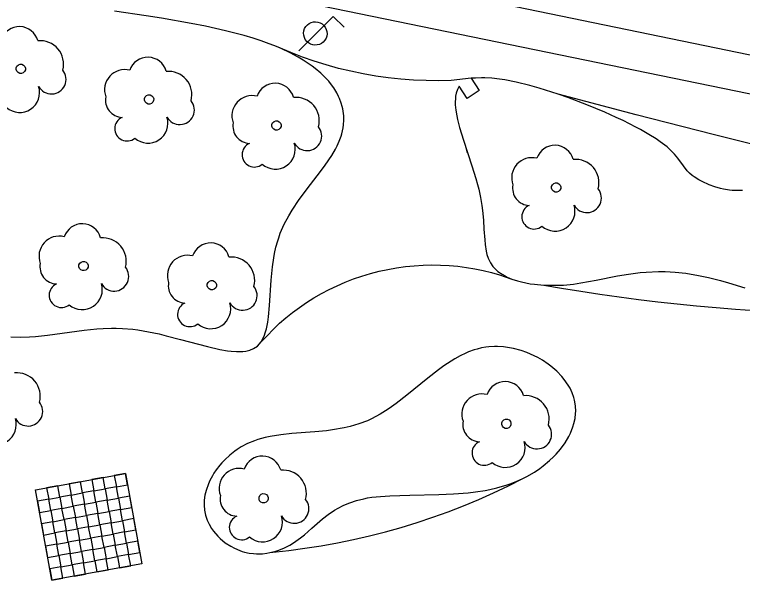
# Model space of a CAD drawing. Extents: x 282771 to 285132, y 4823109 to 4825496.
# Drawn here: x 284684.27 to 284723.94, y 4823179.3 to 4823211.26 of the extents above; entities that cross this region are included whole.
import ezdxf

# ---------------------------------------------------------------- set-up
doc = ezdxf.new("R2010")
doc.units = 0
for name, color, linetype in [('ACERA-BORDILLO', 7, 'Continuous'), ('ACERA-INTERIOR', 7, 'Continuous'), ('ARBOL', 7, 'Continuous'), ('FAROLA', 7, 'Continuous'), ('SENAL-VIARIA', 7, 'Continuous'), ('ZONA-VERDE', 7, 'Continuous')]:
    doc.layers.add(name, color=color, linetype=linetype)

msp = doc.modelspace()

# ---------------------------------------------------------------- linework, layer by layer
at = {"layer": 'ACERA-BORDILLO'}
msp.add_lwpolyline([(284641.51, 4823109), (284641.48, 4823109.014), (284641.026, 4823109.274), (284640.486, 4823109.69), (284639.974, 4823110.234), (284639.708, 4823110.606), (284639.42, 4823111.127), (284639.216, 4823111.641), (284639.091, 4823112.105), (284639.009, 4823112.664), (284638.984, 4823113.437), (284644.219, 4823139.386), (284643.414, 4823139.542), (284642.629, 4823140.716), (284657.922, 4823217.671), (284658.419, 4823218.382), (284658.97, 4823218.879), (284659.645, 4823219.288), (284660.621, 4823219.644), (284661.545, 4823219.732), (284662.693, 4823219.625), (284738.621, 4823204.018)], dxfattribs=at)
at = {"layer": 'ACERA-INTERIOR'}
for p, q in [((284689.094, 4823186.044), (284688.479, 4823185.932)), ((284689.206, 4823185.429), (284689.094, 4823186.044)), ((284690.435, 4823185.652), (284690.324, 4823186.267)), ((284686.634, 4823185.598), (284686.019, 4823185.486)), ((284686.746, 4823184.983), (284686.634, 4823185.598)), ((284687.864, 4823185.821), (284687.249, 4823185.709)), ((284687.249, 4823185.709), (284687.361, 4823185.094)), ((284687.976, 4823185.206), (284687.864, 4823185.821)), ((284688.479, 4823185.932), (284688.591, 4823185.317)), ((284689.82, 4823185.54), (284690.435, 4823185.652)), ((284686.019, 4823185.486), (284686.131, 4823184.871)), ((284687.361, 4823185.094), (284687.976, 4823185.206)), ((284688.591, 4823185.317), (284687.976, 4823185.206)), ((284687.976, 4823185.206), (284688.087, 4823184.591)), ((284688.591, 4823185.317), (284689.206, 4823185.429)), ((284688.702, 4823184.702), (284688.591, 4823185.317)), ((284689.82, 4823185.54), (284689.206, 4823185.429)), ((284689.206, 4823185.429), (284689.317, 4823184.814)), ((284689.932, 4823184.925), (284689.82, 4823185.54)), ((284686.131, 4823184.871), (284686.746, 4823184.983)), ((284687.361, 4823185.094), (284686.746, 4823184.983)), ((284686.746, 4823184.983), (284686.857, 4823184.368)), ((284687.472, 4823184.479), (284687.361, 4823185.094)), ((284689.317, 4823184.814), (284688.702, 4823184.702)), ((284689.317, 4823184.814), (284689.932, 4823184.925)), ((284689.429, 4823184.199), (284689.317, 4823184.814)), ((284690.547, 4823185.037), (284689.932, 4823184.925)), ((284689.932, 4823184.925), (284690.043, 4823184.31)), ((284690.658, 4823184.422), (284690.547, 4823185.037)), ((284686.857, 4823184.368), (284686.242, 4823184.256)), ((284686.857, 4823184.368), (284687.472, 4823184.479)), ((284686.969, 4823183.753), (284686.857, 4823184.368)), ((284688.087, 4823184.591), (284687.472, 4823184.479)), ((284687.472, 4823184.479), (284687.584, 4823183.864)), ((284688.087, 4823184.591), (284688.702, 4823184.702)), ((284688.702, 4823184.702), (284688.814, 4823184.087)), ((284690.043, 4823184.31), (284690.658, 4823184.422)), ((284686.242, 4823184.256), (284686.354, 4823183.641)), ((284688.814, 4823184.087), (284688.199, 4823183.976)), ((284688.199, 4823183.976), (284688.31, 4823183.361)), ((284688.814, 4823184.087), (284689.429, 4823184.199)), ((284688.925, 4823183.472), (284688.814, 4823184.087)), ((284690.043, 4823184.31), (284689.429, 4823184.199)), ((284689.429, 4823184.199), (284689.54, 4823183.584)), ((284686.354, 4823183.641), (284685.739, 4823183.53)), ((284686.354, 4823183.641), (284686.969, 4823183.753)), ((284686.465, 4823183.026), (284686.354, 4823183.641)), ((284687.584, 4823183.864), (284686.969, 4823183.753)), ((284686.969, 4823183.753), (284687.08, 4823183.138)), ((284687.695, 4823183.249), (284687.584, 4823183.864)), ((284689.651, 4823182.969), (284689.54, 4823183.584)), ((284690.77, 4823183.807), (284690.155, 4823183.695)), ((284690.881, 4823183.192), (284690.77, 4823183.807)), ((284685.739, 4823183.53), (284685.85, 4823182.915)), ((284687.08, 4823183.138), (284687.695, 4823183.249)), ((284688.31, 4823183.361), (284687.695, 4823183.249)), ((284687.695, 4823183.249), (284687.807, 4823182.634)), ((284688.31, 4823183.361), (284688.925, 4823183.472)), ((284688.422, 4823182.746), (284688.31, 4823183.361)), ((284685.85, 4823182.915), (284686.465, 4823183.026)), ((284687.08, 4823183.138), (284686.465, 4823183.026)), ((284686.465, 4823183.026), (284686.577, 4823182.411)), ((284687.192, 4823182.523), (284687.08, 4823183.138)), ((284689.037, 4823182.857), (284688.422, 4823182.746)), ((284689.037, 4823182.857), (284689.651, 4823182.969)), ((284689.148, 4823182.242), (284689.037, 4823182.857)), ((284690.266, 4823183.08), (284689.651, 4823182.969)), ((284689.651, 4823182.969), (284689.763, 4823182.354)), ((284690.378, 4823182.465), (284690.266, 4823183.08)), ((284686.577, 4823182.411), (284687.192, 4823182.523)), ((284687.807, 4823182.634), (284687.192, 4823182.523)), ((284687.192, 4823182.523), (284687.303, 4823181.908)), ((284687.807, 4823182.634), (284688.422, 4823182.746)), ((284687.918, 4823182.019), (284687.807, 4823182.634)), ((284688.422, 4823182.746), (284688.533, 4823182.131)), ((284689.763, 4823182.354), (284690.378, 4823182.465)), ((284690.993, 4823182.577), (284690.378, 4823182.465)), ((284690.378, 4823182.465), (284690.489, 4823181.85)), ((284691.104, 4823181.962), (284690.993, 4823182.577)), ((284685.962, 4823182.3), (284686.073, 4823181.685)), ((284687.303, 4823181.908), (284687.918, 4823182.019)), ((284688.533, 4823182.131), (284689.148, 4823182.242)), ((284688.645, 4823181.516), (284688.533, 4823182.131)), ((284689.874, 4823181.739), (284689.763, 4823182.354)), ((284687.303, 4823181.908), (284686.688, 4823181.796)), ((284686.688, 4823181.796), (284686.8, 4823181.181)), ((284687.415, 4823181.293), (284687.303, 4823181.908)), ((284689.26, 4823181.627), (284688.645, 4823181.516)), ((284689.26, 4823181.627), (284689.874, 4823181.739)), ((284689.371, 4823181.012), (284689.26, 4823181.627)), ((284690.489, 4823181.85), (284689.874, 4823181.739)), ((284689.874, 4823181.739), (284689.986, 4823181.124)), ((284690.489, 4823181.85), (284691.104, 4823181.962)), ((284690.601, 4823181.235), (284690.489, 4823181.85)), ((284686.8, 4823181.181), (284687.415, 4823181.293)), ((284688.03, 4823181.404), (284687.415, 4823181.293)), ((284687.415, 4823181.293), (284687.526, 4823180.678)), ((284688.03, 4823181.404), (284688.645, 4823181.516)), ((284688.141, 4823180.789), (284688.03, 4823181.404)), ((284688.645, 4823181.516), (284688.756, 4823180.901)), ((284689.986, 4823181.124), (284690.601, 4823181.235)), ((284686.8, 4823181.181), (284686.185, 4823181.07)), ((284686.911, 4823180.566), (284686.8, 4823181.181)), ((284688.756, 4823180.901), (284689.371, 4823181.012)), ((284687.526, 4823180.678), (284688.141, 4823180.789))]:
    msp.add_line(p, q, dxfattribs=at)
for points in [[(284709.163, 4823207.803), (284708.075, 4823207.676), (284707.39, 4823207.66), (284706.702, 4823207.666), (284706.014, 4823207.695), (284705.326, 4823207.745), (284704.639, 4823207.819), (284703.955, 4823207.915), (284703.274, 4823208.033), (284702.597, 4823208.173), (284701.927, 4823208.335), (284701.263, 4823208.519), (284700.606, 4823208.723), (284699.959, 4823208.948), (284699.321, 4823209.194), (284698.548, 4823209.52)], [(284730.281, 4823202.772), (284726.534, 4823203.686), (284722.342, 4823204.733), (284718.155, 4823205.8), (284713.9, 4823206.923)], [(284697.717, 4823193.446), (284698.709, 4823194.448), (284699.057, 4823194.747), (284699.419, 4823195.035), (284699.795, 4823195.312), (284700.183, 4823195.576), (284700.584, 4823195.828), (284700.996, 4823196.065), (284701.419, 4823196.288), (284701.852, 4823196.496), (284702.295, 4823196.687), (284702.745, 4823196.862), (284703.204, 4823197.019), (284703.668, 4823197.16), (284704.138, 4823197.282), (284704.613, 4823197.386), (284705.09, 4823197.471), (284705.57, 4823197.538), (284706.051, 4823197.586), (284706.533, 4823197.616), (284707.013, 4823197.627), (284707.491, 4823197.62), (284707.966, 4823197.594), (284708.437, 4823197.552), (284708.903, 4823197.492), (284709.363, 4823197.415), (284709.817, 4823197.322), (284710.262, 4823197.213), (284710.7, 4823197.089), (284711.377, 4823196.86)], [(284713.116, 4823196.527), (284714.081, 4823196.361), (284715.128, 4823196.193), (284716.177, 4823196.035), (284717.228, 4823195.888), (284718.28, 4823195.751), (284719.334, 4823195.624), (284720.389, 4823195.507), (284721.446, 4823195.401), (284722.503, 4823195.305), (284723.561, 4823195.219), (284724.62, 4823195.144), (284725.679, 4823195.079), (284726.739, 4823195.024), (284727.799, 4823194.98), (284728.859, 4823194.946), (284729.733, 4823194.931)], [(284690.324, 4823186.267), (284689.709, 4823186.155), (284689.82, 4823185.54)], [(284698.188, 4823181.956), (284699.214, 4823182.081), (284700.099, 4823182.196), (284700.983, 4823182.332), (284701.864, 4823182.49), (284702.742, 4823182.669), (284703.616, 4823182.869), (284704.486, 4823183.091), (284705.351, 4823183.333), (284706.209, 4823183.597), (284707.06, 4823183.881), (284707.904, 4823184.185), (284708.74, 4823184.509), (284709.566, 4823184.853), (284710.383, 4823185.216), (284711.19, 4823185.598), (284711.975, 4823185.993)], [(284686.131, 4823184.871), (284685.516, 4823184.76), (284685.627, 4823184.145), (284686.242, 4823184.256), (284686.131, 4823184.871)], [(284687.584, 4823183.864), (284688.199, 4823183.976), (284688.087, 4823184.591)], [(284689.54, 4823183.584), (284690.155, 4823183.695), (284690.043, 4823184.31)], [(284689.54, 4823183.584), (284688.925, 4823183.472), (284689.037, 4823182.857)], [(284690.155, 4823183.695), (284690.266, 4823183.08), (284690.881, 4823183.192)], [(284686.073, 4823181.685), (284686.688, 4823181.796), (284686.577, 4823182.411), (284685.962, 4823182.3)], [(284688.533, 4823182.131), (284687.918, 4823182.019), (284688.03, 4823181.404)], [(284689.763, 4823182.354), (284689.148, 4823182.242), (284689.26, 4823181.627)], [(284686.185, 4823181.07), (284686.296, 4823180.455), (284686.911, 4823180.566)]]:
    msp.add_lwpolyline(points, dxfattribs=at)
msp.add_lwpolyline([(284685.404, 4823185.375), (284690.324, 4823186.267), (284691.216, 4823181.347), (284686.296, 4823180.455)], close=True, dxfattribs=at)
at = {"layer": 'ARBOL'}
for centre, major_axis, start_param, end_param in [((284684.54, 4823209.567), (0.607, 0.843), 5.609157, 8.152836), ((284685.67, 4823208.567), (0.743, 1.033), 5.07492, 7.008161), ((284691.533, 4823207.899), (0.607, 0.843), 5.609157, 8.152836), ((284686.28, 4823207.737), (-0.465, -0.647), 5.841639, 9.158263), ((284690.273, 4823207.169), (0.641, 0.89), 0.369496, 2.553327), ((284692.663, 4823206.899), (0.743, 1.033), 5.07492, 7.008161), ((284698.475, 4823206.482), (0.607, 0.843), 5.609157, 8.152836), ((284684.55, 4823207.017), (-0.634, -0.881), 6.190565, 8.790643), ((284690.163, 4823206.599), (-0.546, -0.759), 5.137163, 6.874348), ((284697.215, 4823205.752), (0.641, 0.89), 0.369496, 2.553327), ((284699.605, 4823205.482), (0.743, 1.033), 5.07492, 7.008161), ((284693.273, 4823206.069), (-0.465, -0.647), 5.841639, 9.158263), ((284690.403, 4823205.049), (-0.392, -0.545), 4.179636, 7.59587), ((284691.543, 4823205.349), (-0.634, -0.881), 6.190565, 8.790643), ((284697.105, 4823205.182), (-0.546, -0.759), 5.137163, 6.874348), ((284700.215, 4823204.652), (-0.465, -0.647), 5.841639, 9.158263), ((284697.345, 4823203.632), (-0.392, -0.545), 4.179636, 7.59587), ((284698.485, 4823203.932), (-0.634, -0.881), 6.190565, 8.790643), ((284713.72, 4823203.103), (0.607, 0.843), 5.609157, 8.152836), ((284712.46, 4823202.373), (0.641, 0.89), 0.369496, 2.553327), ((284714.85, 4823202.103), (0.743, 1.033), 5.07492, 7.008161), ((284712.35, 4823201.803), (-0.546, -0.759), 5.137163, 6.874348), ((284715.46, 4823201.273), (-0.465, -0.647), 5.841639, 9.158263), ((284712.59, 4823200.253), (-0.392, -0.545), 4.179636, 7.59587), ((284713.73, 4823200.553), (-0.634, -0.881), 6.190565, 8.790643), ((284687.959, 4823198.828), (0.607, 0.843), 5.609157, 8.152836), ((284686.699, 4823198.098), (0.641, 0.89), 0.369496, 2.553327), ((284689.089, 4823197.828), (0.743, 1.033), 5.07492, 7.008161), ((284694.956, 4823197.786), (0.607, 0.843), 5.609157, 8.152836), ((284693.696, 4823197.056), (0.641, 0.89), 0.369496, 2.553327), ((284696.086, 4823196.786), (0.743, 1.033), 5.07492, 7.008161), ((284686.589, 4823197.528), (-0.546, -0.759), 5.137163, 6.874348), ((284689.699, 4823196.998), (-0.465, -0.647), 5.841639, 9.158263), ((284693.586, 4823196.486), (-0.546, -0.759), 5.137163, 6.874348), ((284686.829, 4823195.978), (-0.392, -0.545), 4.179636, 7.59587), ((284687.969, 4823196.278), (-0.634, -0.881), 6.190565, 8.790643), ((284696.696, 4823195.956), (-0.465, -0.647), 5.841639, 9.158263), ((284693.826, 4823194.936), (-0.392, -0.545), 4.179636, 7.59587), ((284694.966, 4823195.236), (-0.634, -0.881), 6.190565, 8.790643), ((284684.401, 4823190.478), (0.743, 1.033), 5.07492, 7.008161), ((284711.005, 4823190.234), (0.607, 0.843), 5.609157, 8.152836), ((284709.745, 4823189.504), (0.641, 0.89), 0.369496, 2.553327), ((284712.135, 4823189.234), (0.743, 1.033), 5.07492, 7.008161), ((284685.011, 4823189.648), (-0.465, -0.647), 5.841639, 9.158263), ((284683.281, 4823188.928), (-0.634, -0.881), 6.190565, 8.790643), ((284709.635, 4823188.934), (-0.546, -0.759), 5.137163, 6.874348), ((284712.745, 4823188.404), (-0.465, -0.647), 5.841639, 9.158263), ((284709.875, 4823187.384), (-0.392, -0.545), 4.179636, 7.59587), ((284711.015, 4823187.684), (-0.634, -0.881), 6.190565, 8.790643), ((284697.777, 4823186.178), (0.607, 0.843), 5.609157, 8.152836), ((284696.517, 4823185.448), (0.641, 0.89), 0.369496, 2.553327), ((284698.907, 4823185.178), (0.743, 1.033), 5.07492, 7.008161), ((284696.407, 4823184.878), (-0.546, -0.759), 5.137163, 6.874348), ((284699.517, 4823184.348), (-0.465, -0.647), 5.841639, 9.158263), ((284696.647, 4823183.328), (-0.392, -0.545), 4.179636, 7.59587), ((284697.787, 4823183.628), (-0.634, -0.881), 6.190565, 8.790643)]:
    msp.add_ellipse(centre, major_axis=major_axis, ratio=0.999979, start_param=start_param, end_param=end_param, dxfattribs=at)
for centre in [(284684.61, 4823208.307), (284691.603, 4823206.639), (284698.545, 4823205.222), (284713.79, 4823201.843), (284688.029, 4823197.568), (284695.026, 4823196.526), (284711.075, 4823188.974), (284697.847, 4823184.918)]:
    msp.add_ellipse(centre, major_axis=(0.149, 0.207), ratio=0.999979, dxfattribs=at)
at = {"layer": 'FAROLA'}
for p, q in [((284701.643, 4823211.167), (284700.703, 4823210.237)), ((284702.233, 4823210.577), (284701.643, 4823211.167)), ((284700.703, 4823210.237), (284699.773, 4823209.297))]:
    msp.add_line(p, q, dxfattribs=at)
msp.add_ellipse((284700.663, 4823210.237), major_axis=(0.372, 0.518), ratio=0.999979, dxfattribs=at)
at = {"layer": 'SENAL-VIARIA'}
msp.add_line((284696.32, 4823214.861), (284735.795, 4823206.713), dxfattribs=at)
at = {"layer": 'ZONA-VERDE'}
msp.add_line((284715.456, 4823206.347), (284715.456, 4823206.346), dxfattribs=at)
for points in [[(284684.074, 4823193.71), (284684.58, 4823193.695), (284685.081, 4823193.708), (284685.412, 4823193.73), (284686.072, 4823193.798), (284688.065, 4823194.071), (284688.747, 4823194.141), (284689.094, 4823194.164), (284689.563, 4823194.18), (284689.801, 4823194.18), (284690.162, 4823194.169), (284690.716, 4823194.124), (284690.998, 4823194.088), (284691.571, 4823193.99), (284692.151, 4823193.865), (284692.539, 4823193.771), (284693.309, 4823193.57), (284694.785, 4823193.177), (284695.463, 4823193.025), (284695.884, 4823192.954), (284696.084, 4823192.93), (284696.369, 4823192.909), (284696.719, 4823192.916), (284696.88, 4823192.935), (284697.103, 4823192.986), (284697.301, 4823193.066), (284697.513, 4823193.21), (284697.717, 4823193.446), (284697.872, 4823193.745), (284697.953, 4823193.975), (284697.998, 4823194.141), (284698.071, 4823194.501), (284698.112, 4823194.792), (284698.171, 4823195.421), (284698.263, 4823196.805), (284698.332, 4823197.526), (284698.4, 4823198.006), (284698.442, 4823198.244), (284698.518, 4823198.597), (284698.612, 4823198.942), (284698.666, 4823199.112), (284698.756, 4823199.361), (284698.968, 4823199.844), (284699.215, 4823200.307), (284699.395, 4823200.606), (284699.785, 4823201.184), (284700.405, 4823202.01), (284700.951, 4823202.718), (284701.207, 4823203.066), (284701.557, 4823203.587), (284701.76, 4823203.935), (284701.85, 4823204.11), (284701.968, 4823204.374), (284702.066, 4823204.641), (284702.106, 4823204.775), (284702.177, 4823205.098), (284702.199, 4823205.261), (284702.215, 4823205.507), (284702.209, 4823205.754), (284702.198, 4823205.878), (284702.159, 4823206.127), (284702.131, 4823206.251), (284702.078, 4823206.437), (284701.986, 4823206.685), (284701.931, 4823206.809), (284701.837, 4823206.993), (284701.668, 4823207.268), (284701.491, 4823207.51), (284701.392, 4823207.63), (284701.231, 4823207.809), (284700.961, 4823208.072), (284700.654, 4823208.331), (284700.487, 4823208.458), (284700.167, 4823208.68), (284699.996, 4823208.789), (284699.724, 4823208.95), (284699.284, 4823209.184), (284698.804, 4823209.41), (284698.548, 4823209.52), (284698.006, 4823209.731), (284697.718, 4823209.833), (284697.267, 4823209.981), (284696.792, 4823210.122), (284695.772, 4823210.387), (284694.673, 4823210.631), (284693.901, 4823210.783), (284692.281, 4823211.064), (284691.44, 4823211.196), (284689.714, 4823211.444)], [(284709.163, 4823207.803), (284709.598, 4823207.13), (284708.941, 4823206.699), (284708.499, 4823207.373)], [(284715.454, 4823206.348), (284714.423, 4823206.739), (284713.9, 4823206.923), (284712.859, 4823207.255), (284712.351, 4823207.399), (284711.614, 4823207.583), (284710.996, 4823207.707), (284710.703, 4823207.753), (284710.287, 4823207.802), (284709.903, 4823207.824), (284709.725, 4823207.823), (284709.397, 4823207.8), (284709.163, 4823207.803)], [(284708.499, 4823207.373), (284708.418, 4823207.187), (284708.343, 4823206.976), (284708.311, 4823206.821), (284708.298, 4823206.712), (284708.289, 4823206.481), (284708.293, 4823206.344), (284708.321, 4823206.057), (284708.37, 4823205.753), (284708.414, 4823205.543), (284708.525, 4823205.107), (284708.731, 4823204.422), (284709.202, 4823203.016), (284709.417, 4823202.33), (284709.508, 4823202), (284709.568, 4823201.76), (284709.664, 4823201.299), (284709.735, 4823200.862), (284709.771, 4823200.585), (284709.822, 4823200.062), (284709.856, 4823199.581), (284709.896, 4823199), (284709.922, 4823198.736), (284709.979, 4823198.369), (284710.018, 4823198.2), (284710.087, 4823197.987), (284710.129, 4823197.886), (284710.202, 4823197.742), (284710.34, 4823197.542), (284710.614, 4823197.274), (284710.839, 4823197.118), (284711.006, 4823197.024), (284711.124, 4823196.966), (284711.377, 4823196.86), (284711.686, 4823196.757), (284711.904, 4823196.699), (284712.367, 4823196.606), (284712.61, 4823196.572), (284713.116, 4823196.527), (284713.348, 4823196.518), (284713.821, 4823196.517), (284714.182, 4823196.533), (284714.728, 4823196.584), (284715.14, 4823196.643), (284715.973, 4823196.797), (284717.127, 4823197.028), (284717.733, 4823197.131), (284718.366, 4823197.212), (284718.694, 4823197.241), (284719.375, 4823197.271), (284719.729, 4823197.268), (284720.281, 4823197.24), (284720.857, 4823197.177), (284721.155, 4823197.132), (284721.46, 4823197.077), (284722.088, 4823196.94), (284722.738, 4823196.772), (284723.18, 4823196.648), (284724.081, 4823196.376)], [(284715.456, 4823206.346), (284715.454, 4823206.348)], [(284723.947, 4823201.69), (284723.619, 4823201.675), (284723.388, 4823201.688), (284723.232, 4823201.705), (284722.913, 4823201.76), (284722.753, 4823201.796), (284722.436, 4823201.887), (284722.127, 4823201.997), (284721.74, 4823202.172), (284721.561, 4823202.269), (284721.316, 4823202.424), (284721.206, 4823202.505), (284721.059, 4823202.63), (284720.934, 4823202.759), (284720.723, 4823203.031), (284720.429, 4823203.439), (284720.235, 4823203.668), (284719.984, 4823203.918), (284719.832, 4823204.052), (284719.46, 4823204.34), (284719.237, 4823204.494), (284718.848, 4823204.739), (284718.388, 4823205.002), (284718.129, 4823205.14), (284717.435, 4823205.486), (284717.051, 4823205.666), (284716.438, 4823205.939), (284715.456, 4823206.347)], [(284708.958, 4823203.741), (284708.896, 4823203.928)], [(284697.534, 4823188.121), (284697.341, 4823188.054), (284696.973, 4823187.896), (284696.626, 4823187.711), (284696.408, 4823187.573), (284696.268, 4823187.476), (284696.004, 4823187.268), (284695.73, 4823187.017), (284695.563, 4823186.84), (284695.458, 4823186.719), (284695.264, 4823186.469), (284695.134, 4823186.277), (284695.055, 4823186.147), (284694.915, 4823185.883), (284694.834, 4823185.705), (284694.708, 4823185.349), (284694.644, 4823185.083), (284694.607, 4823184.821), (284694.599, 4823184.692), (284694.598, 4823184.549), (284694.622, 4823184.27), (284694.678, 4823184.001), (284694.732, 4823183.829), (284694.775, 4823183.716), (284694.876, 4823183.499), (284695.013, 4823183.268), (284695.116, 4823183.122), (284695.35, 4823182.849), (284695.478, 4823182.724), (284695.754, 4823182.497), (284696.051, 4823182.302), (284696.258, 4823182.192), (284696.541, 4823182.071), (284696.684, 4823182.022), (284696.805, 4823181.987), (284697.049, 4823181.934), (284697.294, 4823181.901), (284697.457, 4823181.892), (284697.784, 4823181.899), (284698.027, 4823181.927), (284698.188, 4823181.956), (284698.508, 4823182.038), (284698.666, 4823182.09), (284698.978, 4823182.217), (284699.282, 4823182.371), (284699.48, 4823182.489), (284699.609, 4823182.573), (284699.862, 4823182.756), (284700.069, 4823182.924), (284700.477, 4823183.286), (284701.049, 4823183.79), (284701.366, 4823184.037), (284701.715, 4823184.271), (284701.904, 4823184.381), (284702.173, 4823184.519), (284702.315, 4823184.583), (284702.54, 4823184.674), (284702.904, 4823184.794), (284703.303, 4823184.893), (284703.516, 4823184.934), (284703.74, 4823184.969), (284704.215, 4823185.021), (284704.723, 4823185.055), (284705.82, 4823185.089), (284707.39, 4823185.12), (284708.196, 4823185.155), (284709.001, 4823185.22), (284709.399, 4823185.267), (284709.922, 4823185.347), (284710.179, 4823185.396), (284710.559, 4823185.482), (284711.111, 4823185.641), (284711.29, 4823185.703), (284711.639, 4823185.84), (284711.975, 4823185.993), (284712.192, 4823186.103), (284712.606, 4823186.344), (284712.898, 4823186.54), (284713.084, 4823186.678), (284713.433, 4823186.968), (284713.647, 4823187.171), (284713.782, 4823187.311), (284714.03, 4823187.599), (284714.274, 4823187.934), (284714.479, 4823188.28), (284714.566, 4823188.455), (284714.707, 4823188.811), (284714.761, 4823188.99), (284714.82, 4823189.26), (284714.851, 4823189.531), (284714.857, 4823189.665), (284714.846, 4823189.934), (284714.83, 4823190.067), (284714.792, 4823190.266), (284714.757, 4823190.397), (284714.664, 4823190.656), (284714.544, 4823190.909), (284714.449, 4823191.074), (284714.227, 4823191.393), (284714.101, 4823191.546), (284713.82, 4823191.839), (284713.505, 4823192.111), (284713.355, 4823192.225), (284713.039, 4823192.436), (284712.79, 4823192.58), (284712.399, 4823192.772), (284712.197, 4823192.855), (284711.887, 4823192.964), (284711.464, 4823193.078), (284711.249, 4823193.12), (284710.925, 4823193.164), (284710.599, 4823193.184), (284710.437, 4823193.185), (284710.113, 4823193.167), (284709.952, 4823193.147), (284709.712, 4823193.105), (284709.476, 4823193.047), (284709.32, 4823193), (284709.012, 4823192.887), (284708.859, 4823192.821), (284708.557, 4823192.674), (284708.259, 4823192.508), (284708.062, 4823192.387), (284707.671, 4823192.125), (284707.38, 4823191.915), (284706.804, 4823191.466), (284705.656, 4823190.531), (284705.076, 4823190.083), (284704.685, 4823189.805), (284704.488, 4823189.674), (284704.189, 4823189.491), (284703.733, 4823189.248), (284703.502, 4823189.144), (284703.033, 4823188.967), (284702.558, 4823188.828), (284702.238, 4823188.754), (284701.596, 4823188.641), (284701.274, 4823188.599), (284700.634, 4823188.535), (284699.384, 4823188.438), (284698.785, 4823188.377), (284698.21, 4823188.289), (284697.933, 4823188.231), (284697.534, 4823188.121)]]:
    msp.add_lwpolyline(points, dxfattribs=at)

doc.saveas('drawing.dxf')
